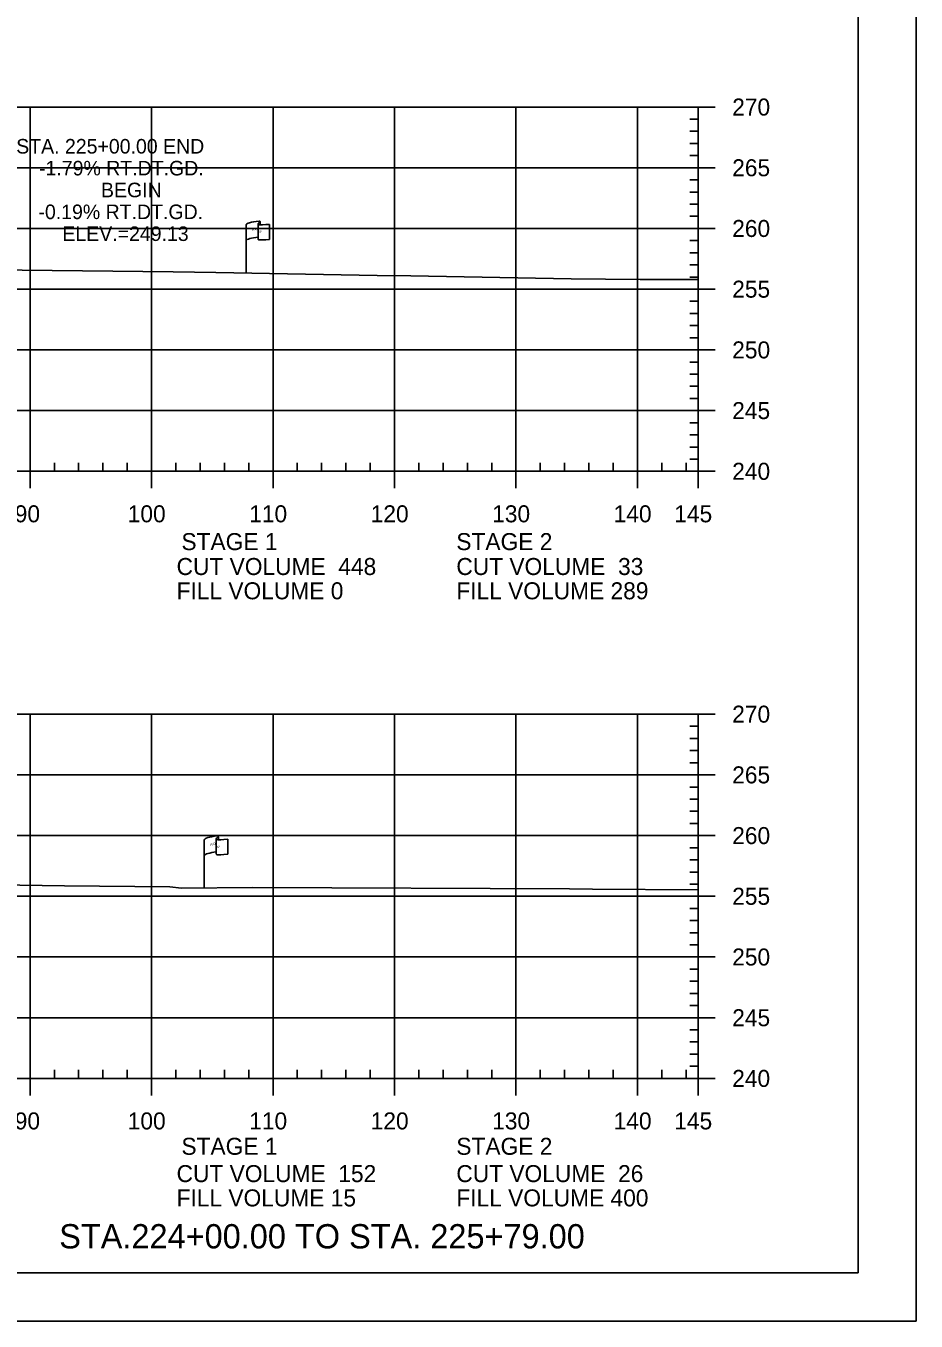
# Model space of a CAD drawing. Extents: x 1365647 to 1367999, y 387113 to 400173.
# Drawn here: x 1365983.7 to 1366057, y 391639.5 to 391746.2 of the extents above; entities that cross this region are included whole.
import ezdxf

# ---------------------------------------------------------------- set-up
doc = ezdxf.new("R2010")
doc.units = 0
for name, color, linetype in [('E_Existing ROW', 7, 'Continuous'), ('R_Axis', 7, 'Continuous'), ('R_Axis Annot', 7, 'Continuous'), ('R_Border', 7, 'Continuous'), ('R_Draft', 7, 'Continuous'), ('R_Exist Surface', 7, 'Continuous'), ('R_Grid', 7, 'Continuous'), ('R_No Plot', 7, 'Continuous'), ('R_Water', 7, 'Continuous')]:
    doc.layers.add(name, color=color, linetype=linetype)

msp = doc.modelspace()

# ---------------------------------------------------------------- linework, layer by layer
at = {"layer": 'E_Existing ROW'}
for p, q in [((1366001.87, 391725.81), (1366001.87, 391729.76)), ((1366002.87, 391729.85), (1366002.87, 391729.84)), ((1366002.87, 391729.84), (1366002.87, 391728.61)), ((1366003.03, 391730.01), (1366003.03, 391729.77)), ((1366003.8, 391729.82), (1366003.8, 391728.58)), ((1365999.59, 391679.37), (1365999.59, 391679.13)), ((1365998.43, 391675.17), (1365998.43, 391679.12)), ((1365999.42, 391679.22), (1365999.42, 391679.2)), ((1365999.42, 391679.2), (1365999.42, 391677.98)), ((1366000.36, 391679.18), (1366000.36, 391677.94))]:
    msp.add_line(p, q, dxfattribs=at)
for centre, radius, start, end in [((1366002.94, 391729.86), 0.078, 88.6458, 274.2828), ((1366002.96, 391730.01), 0.0783, 263.0712, 93.9564), ((1366002.94, 391728.61), 0.0783, 180, 273.9564), ((1365999.51, 391679.37), 0.0783, 263.0712, 93.9564), ((1365999.5, 391679.22), 0.078, 88.6458, 274.2828), ((1365999.5, 391677.98), 0.0783, 180, 273.9564)]:
    msp.add_arc(centre, radius, start, end, dxfattribs=at)
for centre, major_axis, ratio, start_param, end_param in [((1366003.45, 391729.8), (-1.58, -0.04), 0.19887, 5.030368, 6.283185), ((1366004.16, 391729.92), (-1.23, -0.13), 0.052933, 0.159456, 1.268315), ((1366003.45, 391728.49), (-1.58, -0.04), 0.19887, 5.083035, 6.194897), ((1366004.16, 391728.68), (-1.23, -0.13), 0.052933, 0.159456, 1.268315), ((1366000.01, 391679.16), (-1.58, -0.04), 0.19887, 5.030368, 6.283185), ((1366000.72, 391679.28), (-1.23, -0.13), 0.052933, 0.159456, 1.268315), ((1366000.01, 391677.85), (-1.58, -0.04), 0.19887, 5.083035, 6.194897), ((1366000.72, 391678.04), (-1.23, -0.13), 0.052933, 0.159456, 1.268315)]:
    msp.add_ellipse(centre, major_axis=major_axis, ratio=ratio, start_param=start_param, end_param=end_param, dxfattribs=at)
at = {"layer": 'R_Axis'}
for p, q in [((1366039.09, 391709.48), (1366039.09, 391739.48)), ((1366040.49, 391739.48), (1366039.09, 391739.48)), ((1366039.09, 391738.48), (1366038.39, 391738.48)), ((1366039.09, 391737.48), (1366038.39, 391737.48)), ((1366039.09, 391736.48), (1366038.39, 391736.48)), ((1366039.09, 391735.48), (1366038.39, 391735.48)), ((1366040.49, 391734.48), (1366039.09, 391734.48)), ((1366039.09, 391733.48), (1366038.39, 391733.48)), ((1366039.09, 391732.48), (1366038.39, 391732.48)), ((1366039.09, 391731.48), (1366038.39, 391731.48)), ((1366039.09, 391730.48), (1366038.39, 391730.48)), ((1366040.49, 391729.48), (1366039.09, 391729.48)), ((1366039.09, 391728.48), (1366038.39, 391728.48)), ((1366039.09, 391727.48), (1366038.39, 391727.48)), ((1366039.09, 391726.48), (1366038.39, 391726.48)), ((1366039.09, 391725.48), (1366038.39, 391725.48)), ((1366040.49, 391724.48), (1366039.09, 391724.48)), ((1366039.09, 391723.48), (1366038.39, 391723.48)), ((1366039.09, 391722.48), (1366038.39, 391722.48)), ((1366039.09, 391721.48), (1366038.39, 391721.48)), ((1366039.09, 391720.48), (1366038.39, 391720.48)), ((1366040.49, 391719.48), (1366039.09, 391719.48)), ((1366039.09, 391718.48), (1366038.39, 391718.48)), ((1366039.09, 391717.48), (1366038.39, 391717.48)), ((1366039.09, 391716.48), (1366038.39, 391716.48)), ((1366039.09, 391715.48), (1366038.39, 391715.48)), ((1366039.09, 391713.48), (1366038.39, 391713.48)), ((1366040.49, 391714.48), (1366039.09, 391714.48)), ((1366039.09, 391712.48), (1366038.39, 391712.48)), ((1366039.09, 391711.48), (1366038.39, 391711.48)), ((1366039.09, 391710.48), (1366038.39, 391710.48)), ((1365749.09, 391709.48), (1366039.09, 391709.48)), ((1365984.09, 391708.08), (1365984.09, 391709.48)), ((1365986.09, 391709.48), (1365986.09, 391710.18)), ((1365988.09, 391709.48), (1365988.09, 391710.18)), ((1365990.09, 391709.48), (1365990.09, 391710.18)), ((1365992.09, 391709.48), (1365992.09, 391710.18)), ((1365994.09, 391708.08), (1365994.09, 391709.48)), ((1365996.09, 391709.48), (1365996.09, 391710.18)), ((1365998.09, 391709.48), (1365998.09, 391710.18)), ((1366000.09, 391709.48), (1366000.09, 391710.18)), ((1366002.09, 391709.48), (1366002.09, 391710.18)), ((1366004.09, 391708.08), (1366004.09, 391709.48)), ((1366006.09, 391709.48), (1366006.09, 391710.18)), ((1366008.09, 391709.48), (1366008.09, 391710.18)), ((1366010.09, 391709.48), (1366010.09, 391710.18)), ((1366012.09, 391709.48), (1366012.09, 391710.18)), ((1366014.09, 391708.08), (1366014.09, 391709.48)), ((1366016.09, 391709.48), (1366016.09, 391710.18)), ((1366018.09, 391709.48), (1366018.09, 391710.18)), ((1366020.09, 391709.48), (1366020.09, 391710.18)), ((1366022.09, 391709.48), (1366022.09, 391710.18)), ((1366024.09, 391708.08), (1366024.09, 391709.48)), ((1366026.09, 391709.48), (1366026.09, 391710.18)), ((1366028.09, 391709.48), (1366028.09, 391710.18)), ((1366030.09, 391709.48), (1366030.09, 391710.18)), ((1366032.09, 391709.48), (1366032.09, 391710.18)), ((1366034.09, 391708.08), (1366034.09, 391709.48)), ((1366036.09, 391709.48), (1366036.09, 391710.18)), ((1366038.09, 391709.48), (1366038.09, 391710.18)), ((1366039.09, 391708.08), (1366039.09, 391709.48)), ((1366040.49, 391709.48), (1366039.09, 391709.48)), ((1366039.09, 391659.48), (1366039.09, 391689.48)), ((1366040.49, 391689.48), (1366039.09, 391689.48)), ((1366039.09, 391688.48), (1366038.39, 391688.48)), ((1366039.09, 391687.48), (1366038.39, 391687.48)), ((1366039.09, 391686.48), (1366038.39, 391686.48)), ((1366039.09, 391685.48), (1366038.39, 391685.48)), ((1366040.49, 391684.48), (1366039.09, 391684.48)), ((1366039.09, 391683.48), (1366038.39, 391683.48)), ((1366039.09, 391682.48), (1366038.39, 391682.48)), ((1366039.09, 391681.48), (1366038.39, 391681.48)), ((1366039.09, 391680.48), (1366038.39, 391680.48)), ((1366040.49, 391679.48), (1366039.09, 391679.48)), ((1366039.09, 391678.48), (1366038.39, 391678.48)), ((1366039.09, 391677.48), (1366038.39, 391677.48)), ((1366039.09, 391676.48), (1366038.39, 391676.48)), ((1366039.09, 391675.48), (1366038.39, 391675.48)), ((1366040.49, 391674.48), (1366039.09, 391674.48)), ((1366039.09, 391673.48), (1366038.39, 391673.48)), ((1366039.09, 391672.48), (1366038.39, 391672.48)), ((1366039.09, 391671.48), (1366038.39, 391671.48)), ((1366039.09, 391670.48), (1366038.39, 391670.48)), ((1366040.49, 391669.48), (1366039.09, 391669.48)), ((1366039.09, 391668.48), (1366038.39, 391668.48)), ((1366039.09, 391667.48), (1366038.39, 391667.48)), ((1366039.09, 391666.48), (1366038.39, 391666.48)), ((1366039.09, 391665.48), (1366038.39, 391665.48)), ((1366040.49, 391664.48), (1366039.09, 391664.48)), ((1366039.09, 391663.48), (1366038.39, 391663.48)), ((1366039.09, 391662.48), (1366038.39, 391662.48)), ((1366039.09, 391661.48), (1366038.39, 391661.48)), ((1365986.09, 391659.48), (1365986.09, 391660.18)), ((1365988.09, 391659.48), (1365988.09, 391660.18)), ((1365990.09, 391659.48), (1365990.09, 391660.18)), ((1365992.09, 391659.48), (1365992.09, 391660.18)), ((1365996.09, 391659.48), (1365996.09, 391660.18)), ((1365998.09, 391659.48), (1365998.09, 391660.18)), ((1366000.09, 391659.48), (1366000.09, 391660.18)), ((1366002.09, 391659.48), (1366002.09, 391660.18)), ((1366006.09, 391659.48), (1366006.09, 391660.18)), ((1366008.09, 391659.48), (1366008.09, 391660.18)), ((1366010.09, 391659.48), (1366010.09, 391660.18)), ((1366012.09, 391659.48), (1366012.09, 391660.18)), ((1366016.09, 391659.48), (1366016.09, 391660.18)), ((1366018.09, 391659.48), (1366018.09, 391660.18)), ((1366020.09, 391659.48), (1366020.09, 391660.18)), ((1366022.09, 391659.48), (1366022.09, 391660.18)), ((1366026.09, 391659.48), (1366026.09, 391660.18)), ((1366028.09, 391659.48), (1366028.09, 391660.18)), ((1366030.09, 391659.48), (1366030.09, 391660.18)), ((1366032.09, 391659.48), (1366032.09, 391660.18)), ((1366036.09, 391659.48), (1366036.09, 391660.18)), ((1366038.09, 391659.48), (1366038.09, 391660.18)), ((1366039.09, 391660.48), (1366038.39, 391660.48)), ((1365749.09, 391659.48), (1366039.09, 391659.48)), ((1365984.09, 391658.08), (1365984.09, 391659.48)), ((1365994.09, 391658.08), (1365994.09, 391659.48)), ((1366004.09, 391658.08), (1366004.09, 391659.48)), ((1366014.09, 391658.08), (1366014.09, 391659.48)), ((1366024.09, 391658.08), (1366024.09, 391659.48)), ((1366034.09, 391658.08), (1366034.09, 391659.48)), ((1366039.09, 391658.08), (1366039.09, 391659.48)), ((1366040.49, 391659.48), (1366039.09, 391659.48))]:
    msp.add_line(p, q, dxfattribs=at)
at = {"layer": 'R_Border'}
for q in [(1366052.27, 391848.94), (1365736.09, 391643.48)]:
    msp.add_line((1366052.27, 391643.48), q, dxfattribs=at)
at = {"layer": 'R_Exist Surface'}
for points in [[(1365980.92, 391726.06), (1365995.87, 391725.9), (1365999.37, 391725.86), (1366012.65, 391725.6), (1366015.43, 391725.58), (1366028.62, 391725.33), (1366031.47, 391725.31), (1366034.31, 391725.29), (1366039.09, 391725.28)], [(1365957.57, 391675.78), (1365986.93, 391675.35), (1365995.59, 391675.26), (1365996.55, 391675.16), (1366002.39, 391675.19), (1366028.5, 391675.09), (1366030.4, 391675.08), (1366039.09, 391675.01)]]:
    msp.add_lwpolyline(points, dxfattribs=at)
at = {"layer": 'R_Grid'}
for p, q in [((1365749.09, 391739.48), (1366039.09, 391739.48)), ((1365984.09, 391709.48), (1365984.09, 391739.48)), ((1365994.09, 391709.48), (1365994.09, 391739.48)), ((1366004.09, 391709.48), (1366004.09, 391739.48)), ((1366014.09, 391709.48), (1366014.09, 391739.48)), ((1366024.09, 391709.48), (1366024.09, 391739.48)), ((1366034.09, 391709.48), (1366034.09, 391739.48)), ((1366039.09, 391709.48), (1366039.09, 391739.48)), ((1365749.09, 391734.48), (1366039.09, 391734.48)), ((1365749.09, 391729.48), (1366039.09, 391729.48)), ((1365749.09, 391724.48), (1366039.09, 391724.48)), ((1365749.09, 391719.48), (1366039.09, 391719.48)), ((1365749.09, 391714.48), (1366039.09, 391714.48)), ((1365749.09, 391709.48), (1366039.09, 391709.48)), ((1365749.09, 391689.48), (1366039.09, 391689.48)), ((1365984.09, 391659.48), (1365984.09, 391689.48)), ((1365994.09, 391659.48), (1365994.09, 391689.48)), ((1366004.09, 391659.48), (1366004.09, 391689.48)), ((1366014.09, 391659.48), (1366014.09, 391689.48)), ((1366024.09, 391659.48), (1366024.09, 391689.48)), ((1366034.09, 391659.48), (1366034.09, 391689.48)), ((1366039.09, 391659.48), (1366039.09, 391689.48)), ((1365749.09, 391684.48), (1366039.09, 391684.48)), ((1365749.09, 391679.48), (1366039.09, 391679.48)), ((1365749.09, 391674.48), (1366039.09, 391674.48)), ((1365749.09, 391669.48), (1366039.09, 391669.48)), ((1365749.09, 391664.48), (1366039.09, 391664.48)), ((1365749.09, 391659.48), (1366039.09, 391659.48))]:
    msp.add_line(p, q, dxfattribs=at)
at = {"layer": 'R_No Plot'}
msp.add_line((1365723.69, 391639.5), (1366057.03, 391639.5), dxfattribs=at)
msp.add_lwpolyline([(1365723.69, 391852.83), (1366057.03, 391852.83), (1366057.03, 391639.49), (1365723.69, 391639.49)], close=True, dxfattribs=at)

# ---------------------------------------------------------------- texts
at = {"layer": 'E_Existing ROW'}
for s, height, rotation, p in [('R ', 0.2, 9.9884, (1366002.39, 391729.26)), (' O', 0.2, 9.9884, (1366002.54, 391729.31)), ('DWB 11-9-07', 0.001, 90, (1366003.03, 391729.77)), ('W', 0.2, 351.1788, (1366002.87, 391729.14)), ('DWB 11-9-07', 0.001, 5.0717, (1366003.79, 391728.58)), ('DWB 11-9-07', 0.001, 90, (1366001.87, 391725.81)), ('R ', 0.2, 9.9884, (1365998.95, 391678.62)), (' O', 0.2, 9.9884, (1365999.09, 391678.67)), ('W', 0.2, 351.1788, (1365999.42, 391678.5)), ('DWB 11-9-07', 0.001, 90, (1365999.59, 391679.13)), ('DWB 11-9-07', 0.001, 5.0717, (1366000.35, 391677.94)), ('DWB 11-9-07', 0.001, 90, (1365998.43, 391675.17))]:
    msp.add_text(s, height=height, rotation=rotation, dxfattribs=at).set_placement(p)
at = {"layer": 'R_Axis Annot'}
for s, p in [('270', (1366041.89, 391738.78)), ('265', (1366041.89, 391733.78)), ('260', (1366041.89, 391728.78)), ('255', (1366041.89, 391723.78)), ('250', (1366041.89, 391718.78)), ('245', (1366041.89, 391713.78)), ('240', (1366041.89, 391708.78)), ('90', (1365982.83, 391705.28)), ('100', (1365992.13, 391705.28)), ('110', (1366002.13, 391705.28)), ('120', (1366012.13, 391705.28)), ('130', (1366022.13, 391705.28)), ('140', (1366032.13, 391705.28)), ('145', (1366037.12, 391705.28)), ('STAGE 1', (1365996.55, 391702.99)), ('STAGE 2', (1366019.18, 391702.99)), ('CUT VOLUME  448', (1365996.15, 391700.94)), ('CUT VOLUME  33', (1366019.18, 391700.94)), ('FILL VOLUME 0', (1365996.15, 391698.94)), ('FILL VOLUME 289', (1366019.18, 391698.94)), ('270', (1366041.89, 391688.78)), ('265', (1366041.89, 391683.78)), ('260', (1366041.89, 391678.78)), ('255', (1366041.89, 391673.78)), ('250', (1366041.89, 391668.78)), ('245', (1366041.89, 391663.78)), ('240', (1366041.89, 391658.78)), ('90', (1365982.83, 391655.28)), ('100', (1365992.13, 391655.28)), ('110', (1366002.13, 391655.28)), ('120', (1366012.13, 391655.28)), ('130', (1366022.13, 391655.28)), ('140', (1366032.13, 391655.28)), ('145', (1366037.12, 391655.28)), ('STAGE 1', (1365996.55, 391653.19)), ('STAGE 2', (1366019.18, 391653.19)), ('CUT VOLUME  152', (1365996.15, 391650.94)), ('CUT VOLUME  26', (1366019.18, 391650.94)), ('FILL VOLUME 15', (1365996.15, 391648.94)), ('FILL VOLUME 400', (1366019.18, 391648.94))]:
    msp.add_text(s, height=1.4, dxfattribs=at).set_placement(p)
at = {"layer": 'R_Draft'}
msp.add_text('STA.224+00.00 TO STA. 225+79.00', height=2, dxfattribs=at).set_placement((1365986.49, 391645.48))
at = {"layer": 'R_Water'}
for s, p in [('STA. 225+00.00 END', (1365982.95, 391735.65)), ('-1.79% RT.DT.GD.', (1365984.83, 391733.85)), ('BEGIN', (1365989.93, 391732.05)), ('-0.19% RT.DT.GD.', (1365984.78, 391730.25)), ('ELEV.=249.13', (1365986.75, 391728.45))]:
    msp.add_text(s, height=1.2, dxfattribs=at).set_placement(p)

doc.saveas('drawing.dxf')
